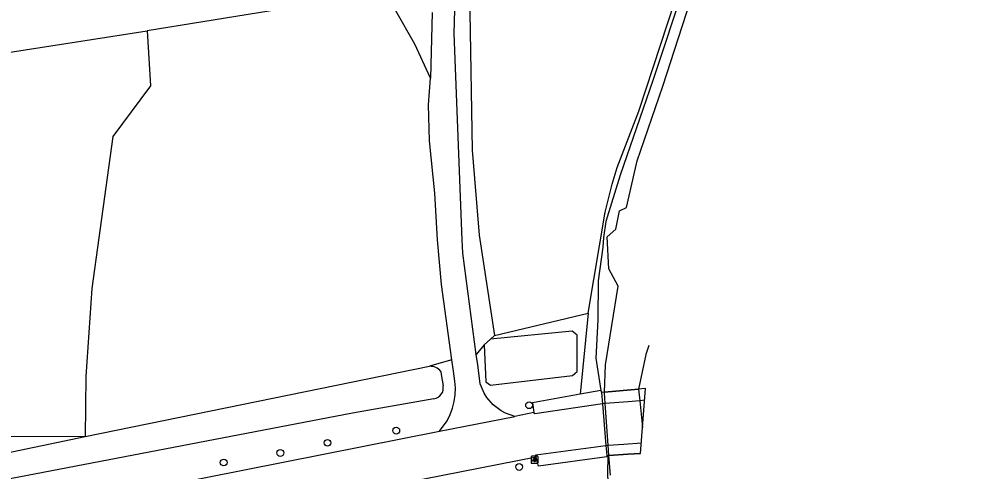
# Model space of a CAD drawing. Extents: x 160203 to 161526, y 379529 to 381797.
# Drawn here: x 161033.8 to 161169.5, y 379966.8 to 380031.7 of the extents above; entities that cross this region are included whole.
import ezdxf

# ---------------------------------------------------------------- set-up
doc = ezdxf.new("R2010")
doc.units = 0
for name, color, linetype in [('IMGEO_Boom', 7, 'Continuous'), ('IMGEO_Dek', 7, 'Continuous'), ('IMGEO_Groenvoorziening', 7, 'Continuous'), ('IMGEO_Hek', 7, 'Continuous'), ('IMGEO_Lichtpunt', 7, 'Continuous'), ('IMGEO_Loofbos', 7, 'Continuous'), ('IMGEO_Rijbaan_lokaal_halfverhard', 7, 'Continuous'), ('IMGEO_Rijbaan_lokaal_open', 7, 'Continuous'), ('IMGEO_Voetpad_onverhard', 7, 'Continuous'), ('IMGEO_Voetpad_open', 7, 'Continuous'), ('IMGEO_Waterloop', 7, 'Continuous')]:
    doc.layers.add(name, color=color, linetype=linetype)

msp = doc.modelspace()

# ---------------------------------------------------------------- linework, layer by layer
at = {"layer": 'IMGEO_Boom'}
for centre in [(161107.13, 379976.27), (161088.03, 379972.62), (161078.15, 379970.87), (161071.37, 379969.42), (161063.23, 379968.05), (161105.7, 379967.41)]:
    msp.add_circle(centre, 0.489, dxfattribs=at)
at = {"layer": 'IMGEO_Dek'}
msp.add_lwpolyline([(161123.15, 379969.33), (161123.88, 379978.65), (161122.84, 379978.56), (161121.76, 379978.48), (161117.96, 379978.16), (161117.51, 379978.12), (161117.7, 379976.48), (161118.17, 379970.49), (161118.31, 379969.04), (161118.43, 379969.05), (161118.61, 379969.06), (161121.31, 379969.22)], close=True, dxfattribs=at)
at = {"layer": 'IMGEO_Groenvoorziening'}
for points in [[(161167.72, 380138.82), (161163.91, 380136.09), (161157.71, 380129.43), (161152.52, 380119.37), (161150.09, 380113.32), (161148.28, 380107.89), (161146.48, 380100.47), (161144.91, 380092.29), (161138.54, 380063.98), (161135.26, 380051.76), (161129.5, 380036.77), (161124.93, 380022.88), (161120.23, 380009.31), (161118.17, 380002.63), (161117.82, 380000.34), (161117.71, 379998.98), (161117.07, 379994.11), (161116.99, 379988.53), (161116.74, 379983.02), (161117.45, 379978.38)], [(161115.61, 379989.49), (161114.48, 379977.85)], [(161102.17, 379986.26), (161101.56, 379985.77)], [(161100.65, 379984.93), (161099.53, 379983.57)], [(161118.31, 379969.04), (161118.43, 379969.05), (161118.38, 379966.45), (161118.52, 379962.94)]]:
    msp.add_lwpolyline(points, dxfattribs=at)
at = {"layer": 'IMGEO_Hek'}
for points in [[(161117.96, 379978.16), (161117.51, 379978.12)], [(161117.96, 379978.16), (161121.76, 379978.48)], [(161121.76, 379978.48), (161122.84, 379978.56)], [(161123.88, 379978.65), (161122.84, 379978.56)], [(161118.31, 379969.04), (161118.43, 379969.05)], [(161118.43, 379969.05), (161118.61, 379969.06)], [(161121.31, 379969.22), (161118.61, 379969.06)], [(161123.15, 379969.33), (161121.31, 379969.22)]]:
    msp.add_lwpolyline(points, dxfattribs=at)
at = {"layer": 'IMGEO_Lichtpunt'}
for p, q in [((161107.42, 379968.85), (161107.42, 379968.04)), ((161107.42, 379968.85), (161107.42, 379968.04)), ((161108.32, 379968.95), (161107.51, 379968.95)), ((161108.32, 379968.95), (161107.51, 379968.95)), ((161108.41, 379968.04), (161108.41, 379968.85)), ((161108.41, 379968.04), (161108.41, 379968.85)), ((161107.51, 379967.95), (161108.32, 379967.95)), ((161107.51, 379967.95), (161108.32, 379967.95))]:
    msp.add_line(p, q, dxfattribs=at)
for points in [[(161107.79, 379968.51), (161107.83, 379968.49), (161107.64, 379968.22), (161107.6, 379968.25), (161107.79, 379968.51)], [(161107.89, 379968.47), (161107.94, 379968.47), (161107.94, 379968.14), (161107.89, 379968.14), (161107.89, 379968.47)], [(161108, 379968.49), (161108.04, 379968.51), (161108.23, 379968.25), (161108.19, 379968.22), (161108, 379968.49)]]:
    msp.add_lwpolyline(points, dxfattribs=at)
msp.add_circle((161107.92, 379968.65), 0.0994, dxfattribs=at)
for centre, start, end in [((161107.51, 379968.85), 90, 180), ((161107.51, 379968.85), 90, 180), ((161108.32, 379968.85), 0, 90), ((161108.32, 379968.85), 0, 90), ((161107.51, 379968.04), 180, 270), ((161107.51, 379968.04), 180, 270), ((161108.32, 379968.04), 270, 0), ((161108.32, 379968.04), 270, 360)]:
    msp.add_arc(centre, 0.0946, start, end, dxfattribs=at)
at = {"layer": 'IMGEO_Loofbos'}
for points in [[(161079.7, 380141.88), (161081.39, 380135.23), (161084.46, 380125.18), (161091.91, 380099.38), (161094.36, 380086.31), (161093.52, 380085.91), (161098.15, 380055.25), (161098.82, 380048.22), (161098.91, 380044.06), (161098.63, 380032.72), (161098.96, 380012.87), (161099.96, 380000.71), (161102.17, 379986.26)], [(161115.61, 379989.49), (161118.06, 380003.97), (161119.08, 380007.99), (161119.8, 380010.39), (161122.9, 380018.48), (161129.14, 380037.49), (161130.82, 380043.07), (161131.6, 380045.11), (161134.42, 380051.83), (161136.7, 380060.17), (161138.06, 380066.9), (161142.38, 380086.05), (161144.72, 380098.96), (161148.74, 380111.86), (161150.4, 380116.45), (161153.28, 380122.45), (161157.24, 380129.47), (161161.08, 380133.73), (161163.71, 380136.43), (161166.54, 380138.29)], [(161085.72, 380035.48), (161052.23, 380030.05)], [(161016.06, 380030.82), (161017.24, 380024.56), (161017.42, 380024.59), (161019.28, 380024.9), (161052.23, 380030.05)], [(161052.23, 380030.05), (161052.7, 380022.15), (161047.3, 380014.85), (161044.26, 379993.05), (161043.41, 379980.4), (161043.3, 379971.79)], [(161102.17, 379986.26), (161115.61, 379989.49)], [(161096.04, 379982.79), (161092.81, 379981.86)]]:
    msp.add_lwpolyline(points, dxfattribs=at)
at = {"layer": 'IMGEO_Rijbaan_lokaal_halfverhard'}
for points in [[(161099.53, 379983.57), (161097.58, 379998.11), (161097.5, 380000), (161096.36, 380029.66), (161096.99, 380051.8), (161096.86, 380057.09), (161096.29, 380062.6), (161093.84, 380078.11), (161090.5, 380094.12), (161080.61, 380134.06), (161079.71, 380138.78), (161077.89, 380151.28), (161076.46, 380162.95), (161072.82, 380183.09)], [(161092.95, 380023.24), (161090.71, 380028.12), (161087.99, 380032.88), (161085.72, 380035.48)], [(161093.18, 380032.66), (161092.95, 380023.24)], [(161096.04, 379982.79), (161094.55, 379993.59), (161093.97, 380000), (161093.59, 380006.72), (161092.79, 380014.23), (161092.68, 380019.39), (161092.95, 380023.24)], [(161105.07, 379974.67), (161103.74, 379975.13), (161103.11, 379975.46), (161101.98, 379976.32), (161101.04, 379977.4), (161100.66, 379978), (161100.11, 379979.32), (161099.74, 379982.05), (161099.53, 379983.57)], [(161094.26, 379972.53), (161095.33, 379974.05), (161095.76, 379974.93), (161096.1, 379975.85), (161096.35, 379976.8), (161096.49, 379977.78), (161096.53, 379978.76), (161096.47, 379979.74), (161096.27, 379981.15), (161096.04, 379982.79)]]:
    msp.add_lwpolyline(points, dxfattribs=at)
at = {"layer": 'IMGEO_Rijbaan_lokaal_open'}
for points in [[(161117.7, 379976.48), (161107.96, 379975.05), (161107.82, 379975.21)], [(161123.75, 379976.98), (161123.02, 379976.92), (161121.35, 379976.78), (161118.06, 379976.51), (161117.7, 379976.48)], [(161117.7, 379976.48), (161118.17, 379970.49)], [(161107.82, 379975.21), (161105.07, 379974.67)], [(161094.26, 379972.53), (161105.07, 379974.67)], [(161023.99, 379959.09), (161031.11, 379960.14), (161038.19, 379961.42), (161094.26, 379972.53)], [(161118.17, 379970.49), (161118.51, 379970.52), (161120.76, 379970.67), (161123.27, 379970.85)], [(161108.13, 379968.84), (161108.11, 379969.14), (161118.17, 379970.49)], [(161034.96, 379954.47), (161044.22, 379956.33), (161108.13, 379968.84)]]:
    msp.add_lwpolyline(points, dxfattribs=at)
at = {"layer": 'IMGEO_Voetpad_onverhard'}
for points in [[(161043.3, 379971.79), (160995.52, 379971.69), (160990.61, 379972.39)], [(161019.86, 379967.51), (161029.77, 379968.97), (161043.3, 379971.79)]]:
    msp.add_lwpolyline(points, dxfattribs=at)
at = {"layer": 'IMGEO_Voetpad_open'}
for points in [[(161114.48, 379977.85), (161107.6, 379976.62), (161107.82, 379975.21)], [(161117.45, 379978.38), (161114.48, 379977.85)], [(161117.45, 379978.38), (161117.51, 379978.12), (161117.7, 379976.48)], [(161118.17, 379970.49), (161118.31, 379969.04)], [(161118.31, 379969.04), (161118.3, 379968.84), (161108.49, 379967.5), (161108.13, 379968.84)]]:
    msp.add_lwpolyline(points, dxfattribs=at)
at = {"layer": 'IMGEO_Waterloop'}
for points in [[(161118.82, 379966.23), (161118.61, 379969.06), (161118.51, 379970.52), (161118.06, 379976.51), (161117.95, 379978.06), (161117.96, 379978.16), (161118.12, 379982.05), (161119.95, 379993.38), (161118.6, 379995.85), (161118.35, 380000.44), (161119.57, 380001.56), (161120.14, 380004.17), (161121.14, 380004.67), (161122.65, 380011.37), (161126.35, 380022.08), (161130.87, 380035.99), (161132.63, 380039.05), (161135.15, 380045.66), (161139.69, 380060.35), (161145.61, 380085.23), (161148.28, 380100.24), (161152.05, 380111.63), (161162.86, 380131.15), (161173.76, 380141.6)], [(161100.65, 379984.93), (161100.9, 379979.64), (161101.6, 379979.14), (161113.35, 379980.56), (161114.02, 379981.1), (161114.02, 379986.35), (161113.31, 379986.89), (161101.56, 379985.77)], [(161101.56, 379985.77), (161100.65, 379984.93)], [(161124.36, 379984.87), (161123.89, 379983.54), (161122.84, 379978.56), (161123.02, 379976.92), (161123.44, 379973.09)], [(161043.3, 379971.79), (161092.81, 379981.86)], [(161094.44, 379981.12), (161094.51, 379980.69), (161094.76, 379979.04)], [(161093.45, 379977.21), (161081.74, 379975.13), (161026.76, 379964.62), (161005.51, 379960.73), (161000, 379958.37)]]:
    msp.add_lwpolyline(points, dxfattribs=at)
for centre, radius, start, end in [((161092.86, 379979.81), 2.05, 39.7058, 91.4803), ((161093.23, 379978.75), 1.56, 278.3738, 10.6458)]:
    msp.add_arc(centre, radius, start, end, dxfattribs=at)

doc.saveas('drawing.dxf')
